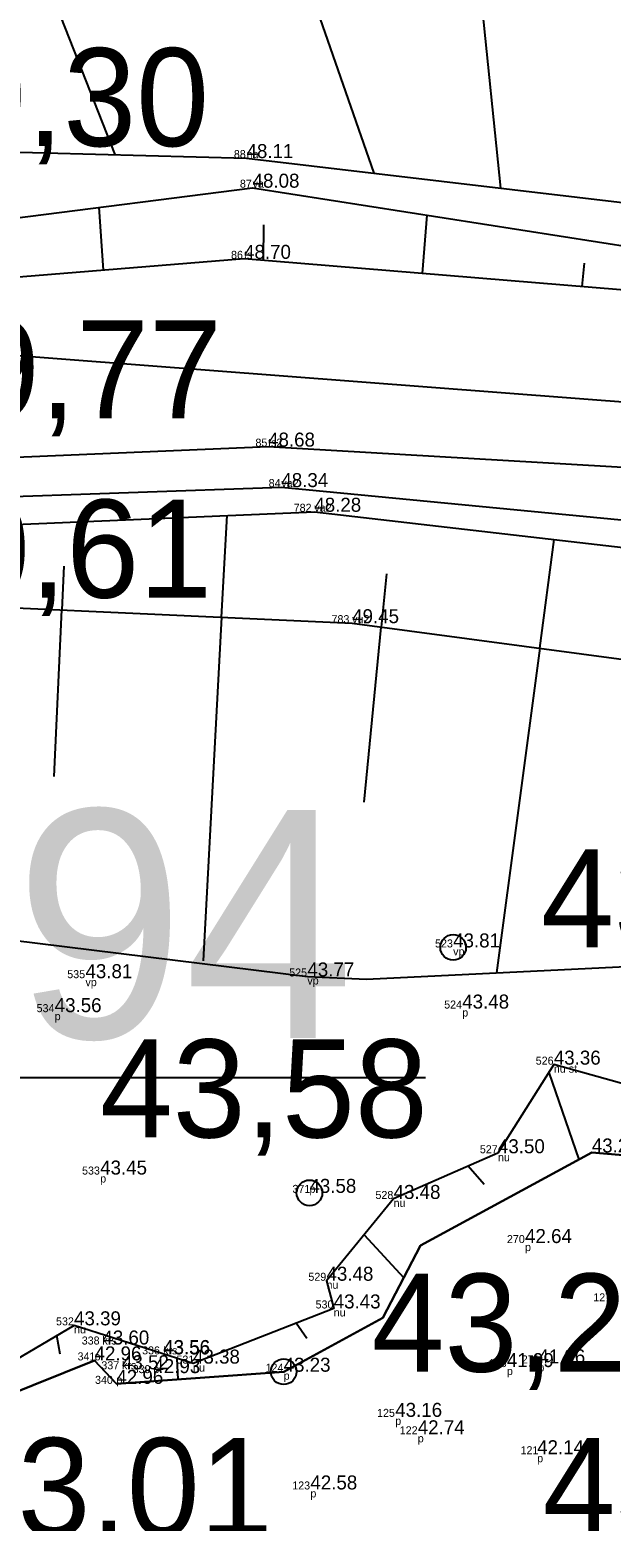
# Model space of a CAD drawing. Extents: x 700746 to 706058, y 6570320 to 6580460.
# Drawn here: x 702947.88 to 702962.41, y 6577379.19 to 6577416.46 of the extents above; entities that cross this region are included whole.
import ezdxf

# ---------------------------------------------------------------- set-up
doc = ezdxf.new("R2010")
doc.units = 0
for name, color, linetype in [('jääkpaksus', 7, 'Continuous'), ('KORGUS-EH2000', 7, 'Continuous'), ('Lõige', 7, 'Continuous'), ('MOOTKOOD', 7, 'Continuous'), ('MOOTKORG-EH2000', 7, 'Continuous'), ('MOOTKORG_MUU', 7, 'Continuous'), ('MOOTNR', 7, 'Continuous'), ('RELJEEF', 7, 'Continuous'), ('TEE', 7, 'Continuous'), ('VEEKOGU', 7, 'Continuous')]:
    doc.layers.add(name, color=color, linetype=linetype)

msp = doc.modelspace()

# ---------------------------------------------------------------- linework, layer by layer
at = {"layer": 'jääkpaksus'}
msp.add_lwpolyline([(702935.77, 6577383.675), (702935.77, 6577390.275), (702957.77, 6577390.275)], dxfattribs=at)
at = {"layer": 'KORGUS-EH2000'}
for centre in [(702958.462, 6577393.526), (702954.869, 6577387.393), (702954.224, 6577382.924)]:
    msp.add_circle(centre, 0.32, dxfattribs=at)
at = {"layer": 'Lõige'}
msp.add_lwpolyline([(702827.903, 6577444.245), (702862.38, 6577440.12), (702933.752, 6577409.378), (703016.385, 6577403.046), (703082.772, 6577387.952), (703210.312, 6577440.12), (703229.197, 6577449.305)], dxfattribs=at)
at = {"layer": 'RELJEEF'}
for p, q in [((702958.097, 6577427.589), (702959.646, 6577412.503)), ((702951.917, 6577425.987), (702956.476, 6577412.876)), ((702945.959, 6577423.65), (702949.999, 6577413.338)), ((702949.723, 6577410.448), (702949.61, 6577412.022)), ((702957.696, 6577410.366), (702957.816, 6577411.827)), ((702953.719, 6577411.58), (702953.71, 6577410.694)), ((702961.735, 6577410.622), (702961.683, 6577410.038)), ((702952.673, 6577401.779), (702952.809, 6577404.32)), ((702960.628, 6577401.002), (702960.991, 6577403.719)), ((702948.727, 6577403.055), (702948.677, 6577401.962)), ((702956.792, 6577402.861), (702956.663, 6577401.532)), ((702948.486, 6577397.799), (702948.677, 6577401.962)), ((702952.673, 6577401.779), (702952.211, 6577393.195)), ((702956.236, 6577397.16), (702956.663, 6577401.532)), ((702960.628, 6577401.002), (702959.544, 6577392.893)), ((702960.856, 6577390.403), (702961.603, 6577388.226)), ((702959.236, 6577387.606), (702958.838, 6577388.058)), ((702956.235, 6577386.341), (702957.226, 6577385.274)), ((702954.8, 6577383.758), (702954.539, 6577384.138)), ((702948.632, 6577383.36), (702948.55, 6577383.827)), ((702951.551, 6577383.258), (702951.577, 6577382.732))]:
    msp.add_line(p, q, dxfattribs=at)
for points in [[(702937.707, 6577412.01), (702941.96, 6577413.549), (702953.296, 6577413.251), (702964.816, 6577411.894), (702980.059, 6577408.98), (702990.912, 6577407.965), (703006.037, 6577405.117), (703018.41, 6577403.322), (703026.203, 6577402.834), (703036.995, 6577403.54), (703045.22, 6577401.795), (703059.88, 6577400.24), (703065.141, 6577399.485), (703068.887, 6577399.565), (703070.695, 6577396.732)], [(702941.42, 6577410.979), (702953.447, 6577412.511), (702964.949, 6577410.711), (702979.963, 6577407.963), (702991.071, 6577406.266), (703006.265, 6577403.957), (703018.593, 6577401.987), (703024.671, 6577401.281), (703036.778, 6577401.952), (703044.974, 6577401.194), (703051.533, 6577400.105)], [(702940.613, 6577403.8), (702942.682, 6577404.624), (702954.166, 6577405.029), (702965.002, 6577403.983), (702978.507, 6577402.115), (702989.781, 6577400.439), (703005.921, 6577398.178), (703009.632, 6577398.02), (703010.426, 6577396.8), (703009.6, 6577394.471), (703007.747, 6577393.069), (703004.595, 6577392.894), (702998.878, 6577392.198), (702996.89, 6577391.956), (702993.099, 6577392.676)], [(702959.276, 6577364.547), (702943.922, 6577369.296), (702928.7, 6577373.581), (702914.965, 6577377.676), (702902.346, 6577381.794), (702893.216, 6577385.926), (702892.965, 6577387.489), (702902.637, 6577388.777), (702915.316, 6577394.226), (702930.566, 6577399.878), (702940.613, 6577403.8), (702954.991, 6577404.413), (702972.228, 6577402.419), (702989.167, 6577399.922), (703001.859, 6577398.018), (703005.921, 6577398.178)], [(702957.946, 6577366.452), (702944.292, 6577370.593), (702930.162, 6577375.469), (702915.527, 6577378.902), (702903.252, 6577382.497), (702894.301, 6577386.205), (702903.286, 6577387.225), (702916.266, 6577392.717), (702931.378, 6577398.612), (702942.035, 6577402.266), (702955.937, 6577401.629), (702970.396, 6577399.697), (702989.632, 6577397.26), (703003.85, 6577395.662), (703007.731, 6577396.131)], [(702928.863, 6577383.507), (702931.395, 6577387.25), (702934.124, 6577389.13), (702937.765, 6577390.829), (702945.426, 6577393.961), (702954.817, 6577392.8)], [(702954.817, 6577392.8), (702956.294, 6577392.734), (702966.374, 6577393.227), (702975.215, 6577393.566), (702984.262, 6577393.034), (702993.099, 6577392.676)], [(702966.923, 6577388.941), (702966.923, 6577388.941), (702960.979, 6577390.597), (702959.582, 6577388.383), (702956.973, 6577387.241), (702955.296, 6577385.197), (702955.475, 6577384.505), (702951.958, 6577383.127), (702948.983, 6577384.083), (702945.08, 6577381.777), (702942.87, 6577379.229), (702942.658, 6577376.128), (702943.146, 6577375.422), (702948.808, 6577374.265)]]:
    msp.add_lwpolyline(points, dxfattribs=at)
at = {"layer": 'TEE'}
for points in [[(703066.989, 6577392.569), (703060.3, 6577394.234), (703043.424, 6577397.545), (703036.237, 6577398.538), (703024.237, 6577400.258), (703018.395, 6577401.277), (703005.998, 6577403.09), (702990.891, 6577405.529), (702979.71, 6577407.326), (702964.872, 6577409.776), (702953.234, 6577410.733), (702941.749, 6577409.8), (702934.562, 6577407.088), (702922.267, 6577402.959), (702904.842, 6577397.125), (702895.151, 6577393.739), (702886.815, 6577391.052), (702876.831, 6577388.099), (702854.295, 6577385.64)], [(702892.425, 6577388.657), (702896.425, 6577389.947), (702906.136, 6577393.341), (702923.539, 6577399.167), (702935.81, 6577403.288), (702942.6, 6577405.567), (702953.835, 6577406.041), (702964.855, 6577405.405), (702978.533, 6577402.999), (702989.845, 6577401.545), (703006.737, 6577398.863), (703012.423, 6577398.158), (703046.095, 6577392.829), (703059.287, 6577390.305), (703059.287, 6577390.305)]]:
    msp.add_lwpolyline(points, dxfattribs=at)
at = {"layer": 'VEEKOGU'}
for points in [[(702961.929, 6577388.402), (702965.929, 6577388.06), (702967.832, 6577387.483), (702970.834, 6577387.439), (702979.971, 6577387.804), (702983.497, 6577386.613), (702988.07, 6577388.211), (702997.9, 6577388.259), (703002.421, 6577387.9), (703005.51, 6577388.293), (703008.467, 6577389.148), (703011.556, 6577389.493), (703014.598, 6577389.494), (703017.605, 6577389.068), (703025.669, 6577389.958), (703033.771, 6577389.561), (703041.816, 6577388.516), (703052.587, 6577386.165), (703059.259, 6577384.709), (703066.525, 6577381.516), (703070.384, 6577379.295), (703075.801, 6577376.462)], [(703070.384, 6577379.295), (703066.525, 6577381.516), (703059.259, 6577384.709), (703052.587, 6577386.165), (703041.816, 6577388.516), (703033.771, 6577389.561), (703025.669, 6577389.958), (703017.605, 6577389.068), (703014.598, 6577389.494), (703011.556, 6577389.493), (703008.467, 6577389.148), (703005.51, 6577388.293), (703002.421, 6577387.9), (702997.9, 6577388.259), (702988.07, 6577388.211), (702983.497, 6577386.613), (702979.971, 6577387.804), (702970.834, 6577387.439), (702967.832, 6577387.483), (702965.929, 6577388.06), (702961.929, 6577388.402)], [(702945.651, 6577381.66), (702949.496, 6577383.207), (702950.042, 6577382.621), (702954.224, 6577382.924), (702956.701, 6577384.269), (702957.644, 6577386.074), (702961.929, 6577388.402)], [(702961.929, 6577388.402), (702957.644, 6577386.074), (702956.701, 6577384.269), (702954.224, 6577382.924), (702950.042, 6577382.621), (702949.496, 6577383.207), (702945.651, 6577381.66)]]:
    msp.add_lwpolyline(points, dxfattribs=at)

# ---------------------------------------------------------------- texts
at = {"layer": 'jääkpaksus'}
msp.add_text('11,94', height=5.7, rotation=360, dxfattribs=at).set_placement((702936.908, 6577391.264))
at = {"layer": 'KORGUS-EH2000'}
for s, p in [('49,30', (702944.16, 6577413.549)), ('49,77', (702944.481, 6577406.75)), ('50,61', (702944.235, 6577402.266)), ('43,81', (702960.662, 6577393.526)), ('43,58', (702949.628, 6577388.777)), ('43,23', (702956.424, 6577382.924)), ('43,01', (702945.748, 6577378.82)), ('43,00', (702960.701, 6577378.817))]:
    msp.add_text(s, height=2.45, dxfattribs=at).set_placement(p)
at = {"layer": 'MOOTKOOD'}
for s, p in [('vp', (702958.462, 6577393.326)), ('vp', (702949.268, 6577392.558)), ('vp', (702954.817, 6577392.6)), ('p', (702958.689, 6577391.799)), ('p', (702948.499, 6577391.709)), ('nu st', (702960.979, 6577390.397)), ('nu', (702959.582, 6577388.183)), ('p', (702949.636, 6577387.651)), ('nu', (702956.973, 6577387.041)), ('p', (702960.259, 6577385.939)), ('nu', (702955.296, 6577384.997)), ('nu', (702955.475, 6577384.305)), ('nu', (702948.983, 6577383.883)), ('nu', (702951.958, 6577382.927)), ('p', (702959.806, 6577382.84)), ('p', (702960.592, 6577382.931)), ('p', (702954.224, 6577382.724)), ('p', (702957.014, 6577381.596)), ('p', (702957.577, 6577381.16)), ('p', (702960.562, 6577380.662)), ('p', (702954.892, 6577379.782))]:
    msp.add_text(s, height=0.2, dxfattribs=at).set_placement(p)
at = {"layer": 'MOOTKORG-EH2000'}
for s, p in [('48.11', (702953.296, 6577413.251)), ('48.08', (702953.447, 6577412.511)), ('48.70', (702953.234, 6577410.733)), ('48.68', (702953.835, 6577406.041)), ('48.34', (702954.166, 6577405.029)), ('48.28', (702954.991, 6577404.413)), ('49.45', (702955.937, 6577401.629)), ('43.81', (702958.462, 6577393.526)), ('43.81', (702949.268, 6577392.758)), ('43.77', (702954.817, 6577392.8)), ('43.48', (702958.689, 6577391.999)), ('43.56', (702948.499, 6577391.909)), ('43.36', (702960.979, 6577390.597)), ('43.50', (702959.582, 6577388.383)), ('43.25', (702961.929, 6577388.402)), ('43.45', (702949.636, 6577387.851)), ('43.58', (702954.869, 6577387.393)), ('43.48', (702956.973, 6577387.241)), ('42.64', (702960.259, 6577386.139)), ('43.48', (702955.296, 6577385.197)), ('43.48', (702955.296, 6577385.197)), ('43.43', (702955.475, 6577384.505)), ('43.39', (702948.983, 6577384.083)), ('43.60', (702949.692, 6577383.604)), ('43.56', (702951.21, 6577383.357)), ('43.56', (702951.213, 6577383.366)), ('42.96', (702949.496, 6577383.207)), ('43.52', (702950.182, 6577382.985)), ('43.38', (702951.958, 6577383.127)), ('41.99', (702959.806, 6577383.04)), ('41.96', (702960.592, 6577383.131)), ('42.96', (702950.042, 6577382.621)), ('42.93', (702950.966, 6577382.889)), ('43.23', (702954.224, 6577382.924)), ('43.23', (702954.224, 6577382.924)), ('43.16', (702957.014, 6577381.796)), ('42.74', (702957.577, 6577381.36)), ('42.14', (702960.562, 6577380.862)), ('42.58', (702954.892, 6577379.982))]:
    msp.add_text(s, height=0.35, dxfattribs=at).set_placement(p)
at = {"layer": 'MOOTKORG_MUU'}
for s, p in [('na', (702953.296, 6577413.251)), ('va', (702953.447, 6577412.511)), ('ts', (702953.234, 6577410.733)), ('ts2', (702953.835, 6577406.041)), ('va2', (702954.166, 6577405.029)), ('va2', (702954.991, 6577404.413)), ('vu2', (702955.937, 6577401.629)), ('p', (702954.869, 6577387.393)), ('krs', (702949.692, 6577383.604)), ('p', (702949.496, 6577383.207)), ('krs', (702951.21, 6577383.357)), ('krs', (702950.182, 6577382.985)), ('p', (702950.966, 6577382.889)), ('p', (702950.042, 6577382.621))]:
    msp.add_text(s, height=0.2, dxfattribs=at).set_placement(p)
at = {"layer": 'MOOTNR'}
for s, p in [('88', (702952.979, 6577413.251)), ('87', (702953.13, 6577412.511)), ('86', (702952.908, 6577410.733)), ('85', (702953.518, 6577406.041)), ('84', (702953.849, 6577405.029)), ('782', (702954.474, 6577404.413)), ('783', (702955.42, 6577401.629)), ('523', (702958.009, 6577393.526)), ('535', (702948.813, 6577392.758)), ('525', (702954.362, 6577392.8)), ('534', (702948.047, 6577391.909)), ('524', (702958.237, 6577391.999)), ('526', (702960.526, 6577390.597)), ('527', (702959.129, 6577388.383)), ('533', (702949.183, 6577387.851)), ('371', (702954.444, 6577387.393)), ('528', (702956.519, 6577387.241)), ('270', (702959.806, 6577386.139)), ('529', (702954.842, 6577385.197)), ('127', (702961.965, 6577384.682)), ('530', (702955.022, 6577384.505)), ('532', (702948.532, 6577384.083)), ('338', (702949.175, 6577383.604)), ('341', (702949.071, 6577383.207)), ('336', (702950.684, 6577383.357)), ('271', (702960.177, 6577383.131)), ('337', (702949.665, 6577382.985)), ('339', (702950.449, 6577382.889)), ('531', (702951.543, 6577383.127)), ('124', (702953.772, 6577382.924)), ('126', (702959.353, 6577383.04)), ('340', (702949.508, 6577382.621)), ('125', (702956.559, 6577381.796)), ('122', (702957.126, 6577381.36)), ('121', (702960.147, 6577380.862)), ('123', (702954.439, 6577379.982))]:
    msp.add_text(s, height=0.2, dxfattribs=at).set_placement(p)

doc.saveas('drawing.dxf')
